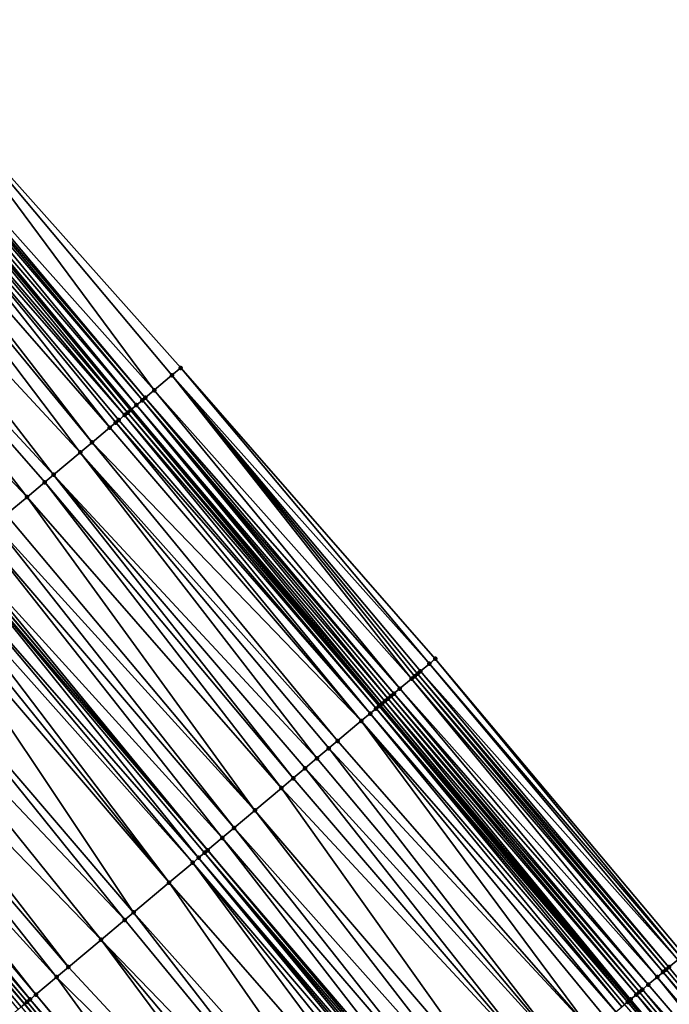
# Model space of a CAD drawing. Header units: feet. Extents: x 2004186 to 2014793, y 836912 to 864902.
# Tile 462 of 656: x 2007816 to 2007849, y 851481 to 851531. Entities that reach past the tile are written whole.
import ezdxf

# ---------------------------------------------------------------- set-up
doc = ezdxf.new("R2010")
doc.units = ezdxf.units.FT
doc.header["$LTSCALE"] = 100
doc.header["$MEASUREMENT"] = 0
for name, color, linetype, lineweight in [('EP_Travel Lane', 5, 'Continuous', 40), ('GPL_Skip Line', 2, 'Continuous', 40), ('Road Shots', 4, 'Continuous', 200), ('Road X-Section', 30, 'Continuous', 13)]:
    doc.layers.add(name, color=color, linetype=linetype, lineweight=lineweight)
doc.layers.add('I-77 SB_MM21-27-Surface-Border', color=7, linetype='Continuous')
doc.layers.add('I-77 SB_MM21-27-Surface-TIN', color=7, linetype='Continuous')

msp = doc.modelspace()

# ---------------------------------------------------------------- linework, layer by layer
at = {"layer": 'EP_Travel Lane'}
for points in [[(2007944.582377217, 851327.5398192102, 432.6646370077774), (2007931.693373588, 851342.8324716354, 432.7575893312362), (2007918.804311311, 851358.1251936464, 432.8276804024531), (2007905.915271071, 851373.4178895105, 432.9063615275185), (2007893.026182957, 851388.7106421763, 432.9663860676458), (2007880.13716598, 851404.0033104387, 433.0541352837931), (2007867.248110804, 851419.296024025, 433.1269895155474), (2007854.36051327, 851434.606246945, 433.2021703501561), (2007841.501668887, 851449.9243548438, 433.2782404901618), (2007828.642855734, 851465.2424255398, 433.3669075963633), (2007815.784082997, 851480.56044809, 433.4719377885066), (2007802.925207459, 851495.878593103, 433.5353910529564), (2007790.066345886, 851511.1967214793, 433.6044843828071), (2007777.207489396, 851526.5148438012, 433.675666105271), (2007764.348645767, 851541.832950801, 433.7520069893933), (2007751.491628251, 851557.1347434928, 433.8221837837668), (2007738.599280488, 851572.4246686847, 433.8977102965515)], [(2007975.73898233, 851327.6280326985, 432.6249434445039), (2007962.876371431, 851342.9429631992, 432.7072219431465), (2007950.01375748, 851358.2578973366, 432.7882869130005), (2007937.151135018, 851373.5728416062, 432.866027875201), (2007924.28848729, 851388.8878159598, 432.9338996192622), (2007911.425858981, 851404.2027671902, 433.009352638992), (2007898.563325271, 851419.5176057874, 433.1217602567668), (2007885.700702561, 851434.8325503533, 433.1994083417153), (2007872.840440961, 851450.1340239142, 433.2726472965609), (2007859.961248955, 851465.4350803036, 433.3395242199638), (2007847.082088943, 851480.7360986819, 433.4193577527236), (2007834.202984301, 851496.037051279, 433.5215418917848), (2007821.323880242, 851511.3380031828, 433.6239527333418), (2007808.444643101, 851526.6391131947, 433.6726214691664), (2007795.565464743, 851541.9401533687, 433.7450020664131), (2007782.686232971, 851557.2412570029, 433.7958498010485), (2007769.80045487, 851572.5534538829, 433.8815698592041)]]:
    msp.add_polyline3d(points, dxfattribs=at)
at = {"layer": 'GPL_Skip Line'}
msp.add_polyline3d([(2007966.90585172, 851320.1897797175, 432.7869067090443), (2007954.024274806, 851335.4887410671, 432.8691550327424), (2007941.142724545, 851350.7876707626, 432.9617984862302), (2007928.261137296, 851366.0866443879, 433.0400154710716), (2007915.379555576, 851381.385611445, 433.1203894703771), (2007902.497949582, 851396.6846073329, 433.1912953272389), (2007889.616391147, 851411.983546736, 433.2807508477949), (2007876.7347808, 851427.2825477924, 433.3499594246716), (2007863.858044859, 851442.5856334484, 433.4222899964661), (2007850.991867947, 851457.8975870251, 433.4969515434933), (2007838.125702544, 851473.2095269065, 433.5762656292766), (2007825.259586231, 851488.5214083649, 433.6754273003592), (2007812.393429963, 851503.8333373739, 433.7584349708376), (2007799.527177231, 851519.1453811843, 433.8024421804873), (2007786.660995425, 851534.457340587, 433.87512449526), (2007773.794784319, 851549.7693348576, 433.9359613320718), (2007760.925126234, 851565.0783076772, 434.0207287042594)], dxfattribs=at)
at = {"layer": 'I-77 SB_MM21-27-Surface-Border', "color": 3, "linetype": 'ByBlock', "lineweight": -2}
msp.add_polyline3d([(2007771.785840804, 851574.226251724, 433.721839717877), (2007784.359459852, 851558.6478275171, 433.6747839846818), (2007797.531852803, 851543.5932292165, 433.5899301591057), (2007810.551148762, 851528.4099401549, 433.5146721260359), (2007823.876611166, 851513.4840653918, 433.4091519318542), (2007837.048867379, 851498.4296298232, 433.2690395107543), (2007849.915049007, 851483.1176706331, 433.1962789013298), (2007862.781279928, 851467.8056527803, 433.1434309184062), (2007876.565888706, 851453.2661024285, 432.934903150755), (2007888.514192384, 851437.2025006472, 433.0035607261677), (2007901.701624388, 851422.1613235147, 432.8718819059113), (2007914.27722043, 851406.6047273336, 432.7900002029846), (2007926.699946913, 851390.9191701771, 432.7554523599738), (2007939.275635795, 851375.3624637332, 432.7097808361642), (2007952.004267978, 851359.9346306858, 432.6455419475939), (2007964.579924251, 851344.3779629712, 432.5871516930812), (2007977.767407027, 851329.336725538, 432.475256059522), (2007990.798725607, 851314.140096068, 432.4224696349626)], dxfattribs=at)
at = {"layer": 'I-77 SB_MM21-27-Surface-TIN', "color": 128, "linetype": 'ByBlock', "lineweight": -2}
for points in [[(2007810.551148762, 851528.4099401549, 433.5146721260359), (2007809.173389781, 851527.2515876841, 433.6466486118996), (2007822.498870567, 851512.3256910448, 433.5485608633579)], [(2007810.551148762, 851528.4099401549, 433.5146721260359), (2007823.417370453, 851513.0979332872, 433.4581090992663), (2007823.876611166, 851513.4840653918, 433.4091519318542)], [(2007810.551148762, 851528.4099401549, 433.5146721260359), (2007822.498870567, 851512.3256910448, 433.5485608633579), (2007823.417370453, 851513.0979332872, 433.4581090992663)], [(2007809.020296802, 851527.1228921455, 433.6578163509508), (2007808.867192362, 851526.9942102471, 433.6643503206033), (2007821.886525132, 851511.8108773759, 433.6039385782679)], [(2007809.173389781, 851527.2515876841, 433.6466486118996), (2007809.020296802, 851527.1228921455, 433.6578163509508), (2007822.039621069, 851511.9395693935, 433.5939668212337)], [(2007809.020296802, 851527.1228921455, 433.6578163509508), (2007821.886525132, 851511.8108773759, 433.6039385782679), (2007822.039621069, 851511.9395693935, 433.5939668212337)], [(2007809.173389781, 851527.2515876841, 433.6466486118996), (2007822.039621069, 851511.9395693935, 433.5939668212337), (2007822.498870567, 851512.3256910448, 433.5485608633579)], [(2007808.101633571, 851526.3508442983, 433.6822273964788), (2007821.120989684, 851511.1674836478, 433.6312533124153), (2007808.444643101, 851526.6391131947, 433.6726214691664)], [(2007808.560963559, 851526.7368701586, 433.669363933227), (2007808.444643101, 851526.6391131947, 433.6726214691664), (2007821.323880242, 851511.3380031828, 433.6239527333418)], [(2007821.274097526, 851511.2961614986, 433.6260943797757), (2007821.323880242, 851511.3380031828, 433.6239527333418), (2007808.444643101, 851526.6391131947, 433.6726214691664)], [(2007821.274097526, 851511.2961614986, 433.6260943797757), (2007808.444643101, 851526.6391131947, 433.6726214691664), (2007821.120989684, 851511.1674836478, 433.6312533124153)], [(2007808.867192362, 851526.9942102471, 433.6643503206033), (2007808.560963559, 851526.7368701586, 433.669363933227), (2007821.580306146, 851511.5535256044, 433.6129213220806)], [(2007808.560963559, 851526.7368701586, 433.669363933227), (2007821.323880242, 851511.3380031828, 433.6239527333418), (2007821.580306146, 851511.5535256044, 433.6129213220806)], [(2007808.867192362, 851526.9942102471, 433.6643503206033), (2007821.580306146, 851511.5535256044, 433.6129213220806), (2007821.886525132, 851511.8108773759, 433.6039385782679)], [(2007807.795398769, 851526.0935113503, 433.6848152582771), (2007807.029827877, 851525.4501598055, 433.6977990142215), (2007820.202308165, 851510.3954575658, 433.648270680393)], [(2007808.101633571, 851526.3508442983, 433.6822273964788), (2007807.795398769, 851526.0935113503, 433.6848152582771), (2007820.967876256, 851511.038812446, 433.6341534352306)], [(2007807.795398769, 851526.0935113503, 433.6848152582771), (2007820.661640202, 851510.7814809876, 433.6362353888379), (2007820.967876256, 851511.038812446, 433.6341534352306)], [(2007807.795398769, 851526.0935113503, 433.6848152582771), (2007820.508532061, 851510.6528034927, 433.6412734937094), (2007820.661640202, 851510.7814809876, 433.6362353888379)], [(2007807.795398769, 851526.0935113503, 433.6848152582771), (2007820.202308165, 851510.3954575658, 433.648270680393), (2007820.508532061, 851510.6528034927, 433.6412734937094)], [(2007808.101633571, 851526.3508442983, 433.6822273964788), (2007820.967876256, 851511.038812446, 433.6341534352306), (2007821.120989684, 851511.1674836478, 433.6312533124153)], [(2007806.570482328, 851525.0641524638, 433.7043712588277), (2007805.039324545, 851523.7774684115, 433.7238713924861), (2007818.671158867, 851509.1087634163, 433.6712017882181)], [(2007807.029827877, 851525.4501598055, 433.6977990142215), (2007806.570482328, 851525.0641524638, 433.7043712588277), (2007819.283617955, 851509.6234418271, 433.6617741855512)], [(2007806.570482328, 851525.0641524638, 433.7043712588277), (2007818.671158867, 851509.1087634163, 433.6712017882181), (2007819.283617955, 851509.6234418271, 433.6617741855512)], [(2007807.029827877, 851525.4501598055, 433.6977990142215), (2007819.283617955, 851509.6234418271, 433.6617741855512), (2007820.202308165, 851510.3954575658, 433.648270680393)], [(2007805.039324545, 851523.7774684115, 433.7238713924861), (2007803.661273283, 851522.6194637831, 433.7376781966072), (2007817.293114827, 851507.9507501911, 433.6879298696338)], [(2007805.039324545, 851523.7774684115, 433.7238713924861), (2007817.293114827, 851507.9507501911, 433.6879298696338), (2007818.671158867, 851509.1087634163, 433.6712017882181)], [(2007803.661273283, 851522.6194637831, 433.7376781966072), (2007802.130112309, 851521.3327835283, 433.7558882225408), (2007815.915065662, 851506.7927430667, 433.7025852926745)], [(2007803.661273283, 851522.6194637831, 433.7376781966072), (2007816.833762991, 851507.5647503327, 433.6919601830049), (2007817.293114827, 851507.9507501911, 433.6879298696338)], [(2007803.661273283, 851522.6194637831, 433.7376781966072), (2007815.915065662, 851506.7927430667, 433.7025852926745), (2007816.833762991, 851507.5647503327, 433.6919601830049)], [(2007802.130112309, 851521.3327835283, 433.7558882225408), (2007814.843248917, 851505.8920717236, 433.7136901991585), (2007815.915065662, 851506.7927430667, 433.7025852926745)], [(2007823.876611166, 851513.4840653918, 433.4091519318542), (2007823.417370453, 851513.0979332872, 433.4581090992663), (2007836.742700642, 851498.1722158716, 433.2991460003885)], [(2007823.876611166, 851513.4840653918, 433.4091519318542), (2007836.742700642, 851498.1722158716, 433.2991460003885), (2007837.048867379, 851498.4296298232, 433.2690395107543)], [(2007823.417370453, 851513.0979332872, 433.4581090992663), (2007822.498870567, 851512.3256910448, 433.5485608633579), (2007835.824199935, 851497.3999746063, 433.3892653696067)], [(2007823.417370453, 851513.0979332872, 433.4581090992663), (2007836.283464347, 851497.7860785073, 433.3498897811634), (2007836.742700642, 851498.1722158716, 433.2991460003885)], [(2007823.417370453, 851513.0979332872, 433.4581090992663), (2007836.130378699, 851497.6573742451, 433.3640211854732), (2007836.283464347, 851497.7860785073, 433.3498897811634)], [(2007823.417370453, 851513.0979332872, 433.4581090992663), (2007835.977285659, 851497.5286787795, 433.375164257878), (2007836.130378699, 851497.6573742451, 433.3640211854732)], [(2007823.417370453, 851513.0979332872, 433.4581090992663), (2007835.824199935, 851497.3999746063, 433.3892653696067), (2007835.977285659, 851497.5286787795, 433.375164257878)], [(2007822.498870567, 851512.3256910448, 433.5485608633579), (2007822.039621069, 851511.9395693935, 433.5939668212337), (2007835.211903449, 851496.8851026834, 433.4644328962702)], [(2007822.498870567, 851512.3256910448, 433.5485608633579), (2007835.211903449, 851496.8851026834, 433.4644328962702), (2007835.824199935, 851497.3999746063, 433.3892653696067)], [(2007821.886525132, 851511.8108773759, 433.6039385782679), (2007821.580306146, 851511.5535256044, 433.6129213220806), (2007834.599532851, 851496.3703189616, 433.5096366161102)], [(2007822.039621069, 851511.9395693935, 433.5939668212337), (2007821.886525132, 851511.8108773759, 433.6039385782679), (2007834.905741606, 851496.6276829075, 433.4965180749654)], [(2007821.886525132, 851511.8108773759, 433.6039385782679), (2007834.752645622, 851496.4989909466, 433.506470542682), (2007834.905741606, 851496.6276829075, 433.4965180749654)], [(2007821.886525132, 851511.8108773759, 433.6039385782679), (2007834.599532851, 851496.3703189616, 433.5096366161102), (2007834.752645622, 851496.4989909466, 433.506470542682)], [(2007822.039621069, 851511.9395693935, 433.5939668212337), (2007834.905741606, 851496.6276829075, 433.4965180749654), (2007835.211903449, 851496.8851026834, 433.4644328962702)], [(2007821.274097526, 851511.2961614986, 433.6260943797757), (2007821.120989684, 851511.1674836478, 433.6312533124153), (2007834.140214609, 851495.9842791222, 433.5272490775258)], [(2007821.274097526, 851511.2961614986, 433.6260943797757), (2007834.140214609, 851495.9842791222, 433.5272490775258), (2007821.323880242, 851511.3380031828, 433.6239527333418)], [(2007821.580306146, 851511.5535256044, 433.6129213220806), (2007821.323880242, 851511.3380031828, 433.6239527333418), (2007834.293300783, 851496.1129827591, 433.5133300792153)], [(2007834.140214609, 851495.9842791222, 433.5272490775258), (2007834.202984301, 851496.037051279, 433.5215418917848), (2007821.323880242, 851511.3380031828, 433.6239527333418)], [(2007834.293300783, 851496.1129827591, 433.5133300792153), (2007821.323880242, 851511.3380031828, 433.6239527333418), (2007834.202984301, 851496.037051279, 433.5215418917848)], [(2007821.580306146, 851511.5535256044, 433.6129213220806), (2007834.446406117, 851496.2416635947, 433.5071571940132), (2007834.599532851, 851496.3703189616, 433.5096366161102)], [(2007821.580306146, 851511.5535256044, 433.6129213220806), (2007834.293300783, 851496.1129827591, 433.5133300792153), (2007834.446406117, 851496.2416635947, 433.5071571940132)], [(2007820.661640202, 851510.7814809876, 433.6362353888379), (2007820.508532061, 851510.6528034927, 433.6412734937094), (2007833.68088462, 851495.5982532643, 433.5401117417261)], [(2007820.967876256, 851511.038812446, 433.6341534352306), (2007820.661640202, 851510.7814809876, 433.6362353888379), (2007833.68088462, 851495.5982532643, 433.5401117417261)], [(2007821.120989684, 851511.1674836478, 433.6312533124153), (2007820.967876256, 851511.038812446, 433.6341534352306), (2007833.987111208, 851495.8555959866, 433.5342032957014)], [(2007820.967876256, 851511.038812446, 433.6341534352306), (2007833.68088462, 851495.5982532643, 433.5401117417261), (2007833.987111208, 851495.8555959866, 433.5342032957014)], [(2007821.120989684, 851511.1674836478, 433.6312533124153), (2007833.987111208, 851495.8555959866, 433.5342032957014), (2007834.140214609, 851495.9842791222, 433.5272490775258)], [(2007820.202308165, 851510.3954575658, 433.648270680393), (2007819.283617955, 851509.6234418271, 433.6617741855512), (2007833.221541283, 851495.2122432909, 433.5475780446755)], [(2007820.508532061, 851510.6528034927, 433.6412734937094), (2007820.202308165, 851510.3954575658, 433.648270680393), (2007833.221541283, 851495.2122432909, 433.5475780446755)], [(2007820.508532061, 851510.6528034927, 433.6412734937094), (2007833.221541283, 851495.2122432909, 433.5475780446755), (2007833.68088462, 851495.5982532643, 433.5401117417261)], [(2007819.283617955, 851509.6234418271, 433.6617741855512), (2007818.671158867, 851509.1087634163, 433.6712017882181), (2007831.996642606, 851494.1828632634, 433.5743161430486)], [(2007819.283617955, 851509.6234418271, 433.6617741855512), (2007831.996642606, 851494.1828632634, 433.5743161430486), (2007833.221541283, 851495.2122432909, 433.5475780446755)], [(2007818.671158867, 851509.1087634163, 433.6712017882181), (2007817.293114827, 851507.9507501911, 433.6879298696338), (2007830.924835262, 851493.2821807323, 433.589221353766)], [(2007818.671158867, 851509.1087634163, 433.6712017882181), (2007831.537294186, 851493.7968593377, 433.5797279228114), (2007831.996642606, 851494.1828632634, 433.5743161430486)], [(2007818.671158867, 851509.1087634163, 433.6712017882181), (2007830.924835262, 851493.2821807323, 433.589221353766), (2007831.537294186, 851493.7968593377, 433.5797279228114)], [(2007817.293114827, 851507.9507501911, 433.6879298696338), (2007816.833762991, 851507.5647503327, 433.6919601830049), (2007829.699895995, 851492.2528490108, 433.5995488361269)], [(2007817.293114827, 851507.9507501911, 433.6879298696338), (2007830.312368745, 851492.7675111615, 433.5956454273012), (2007830.924835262, 851493.2821807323, 433.589221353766)], [(2007817.293114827, 851507.9507501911, 433.6879298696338), (2007829.699895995, 851492.2528490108, 433.5995488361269), (2007830.312368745, 851492.7675111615, 433.5956454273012)], [(2007816.833762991, 851507.5647503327, 433.6919601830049), (2007815.915065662, 851506.7927430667, 433.7025852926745), (2007829.087430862, 851491.7381777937, 433.6065322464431)], [(2007816.833762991, 851507.5647503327, 433.6919601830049), (2007829.087430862, 851491.7381777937, 433.6065322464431), (2007829.699895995, 851492.2528490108, 433.5995488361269)], [(2007815.915065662, 851506.7927430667, 433.7025852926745), (2007814.843248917, 851505.8920717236, 433.7136901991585), (2007827.70938167, 851490.580170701, 433.6211762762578)], [(2007815.915065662, 851506.7927430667, 433.7025852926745), (2007827.70938167, 851490.580170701, 433.6211762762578), (2007829.087430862, 851491.7381777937, 433.6065322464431)], [(2007814.843248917, 851505.8920717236, 433.7136901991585), (2007814.230790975, 851505.3773919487, 433.7235812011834), (2007827.70938167, 851490.580170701, 433.6211762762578)], [(2007814.230790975, 851505.3773919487, 433.7235812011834), (2007813.618338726, 851504.8627053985, 433.7357739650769), (2007826.637590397, 851489.6794690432, 433.6425791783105)], [(2007814.230790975, 851505.3773919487, 433.7235812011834), (2007826.637590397, 851489.6794690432, 433.6425791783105), (2007827.70938167, 851490.580170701, 433.6211762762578)], [(2007813.618338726, 851504.8627053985, 433.7357739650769), (2007812.546548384, 851503.9620026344, 433.7575532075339), (2007826.025150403, 851489.1647679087, 433.6597261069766)], [(2007813.618338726, 851504.8627053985, 433.7357739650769), (2007826.025150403, 851489.1647679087, 433.6597261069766), (2007826.637590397, 851489.6794690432, 433.6425791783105)], [(2007812.240311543, 851503.7046721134, 433.7593167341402), (2007811.627822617, 851503.1900292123, 433.7566809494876), (2007824.80022848, 851488.1354155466, 433.6770656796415)], [(2007812.240311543, 851503.7046721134, 433.7593167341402), (2007825.259586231, 851488.5214083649, 433.6754273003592), (2007812.393429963, 851503.8333373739, 433.7584349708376)], [(2007812.240311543, 851503.7046721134, 433.7593167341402), (2007825.106465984, 851488.3927452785, 433.6755703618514), (2007825.259586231, 851488.5214083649, 433.6754273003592)], [(2007812.240311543, 851503.7046721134, 433.7593167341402), (2007824.80022848, 851488.1354155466, 433.6770656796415), (2007825.106465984, 851488.3927452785, 433.6755703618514)], [(2007812.546548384, 851503.9620026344, 433.7575532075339), (2007812.393429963, 851503.8333373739, 433.7584349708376), (2007825.259586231, 851488.5214083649, 433.6754273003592)], [(2007812.546548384, 851503.9620026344, 433.7575532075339), (2007825.259586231, 851488.5214083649, 433.6754273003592), (2007826.025150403, 851489.1647679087, 433.6597261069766)], [(2007811.627822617, 851503.1900292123, 433.7566809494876), (2007811.168432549, 851502.804074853, 433.7452541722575), (2007824.493984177, 851487.8780939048, 433.6758125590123)], [(2007811.627822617, 851503.1900292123, 433.7566809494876), (2007824.493984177, 851487.8780939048, 433.6758125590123), (2007824.80022848, 851488.1354155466, 433.6770656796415)], [(2007811.168432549, 851502.804074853, 433.7452541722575), (2007810.70903168, 851502.4181333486, 433.7294603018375), (2007823.268942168, 851486.8488844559, 433.6446014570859)], [(2007811.168432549, 851502.804074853, 433.7452541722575), (2007823.268942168, 851486.8488844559, 433.6446014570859), (2007824.493984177, 851487.8780939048, 433.6758125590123)], [(2007810.70903168, 851502.4181333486, 433.7294603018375), (2007810.249638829, 851502.0321823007, 433.7169085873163), (2007823.268942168, 851486.8488844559, 433.6446014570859)], [(2007810.249638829, 851502.0321823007, 433.7169085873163), (2007808.412086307, 851500.4883556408, 433.6743347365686), (2007821.431387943, 851485.3050598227, 433.6013380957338)], [(2007810.249638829, 851502.0321823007, 433.7169085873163), (2007821.431387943, 851485.3050598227, 433.6013380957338), (2007823.268942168, 851486.8488844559, 433.6446014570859)], [(2007808.412086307, 851500.4883556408, 433.6743347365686), (2007807.187045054, 851499.4591452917, 433.6434299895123), (2007820.972005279, 851484.919096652, 433.5929045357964)], [(2007808.412086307, 851500.4883556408, 433.6743347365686), (2007820.972005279, 851484.919096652, 433.5929045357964), (2007821.431387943, 851485.3050598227, 433.6013380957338)], [(2007807.187045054, 851499.4591452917, 433.6434299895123), (2007805.808877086, 851498.3012795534, 433.6100534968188), (2007819.746972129, 851483.8898766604, 433.565274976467)], [(2007807.187045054, 851499.4591452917, 433.6434299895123), (2007819.746972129, 851483.8898766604, 433.565274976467), (2007820.972005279, 851484.919096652, 433.5929045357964)], [(2007805.808877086, 851498.3012795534, 433.6100534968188), (2007805.043237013, 851497.6580103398, 433.5950679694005), (2007818.062559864, 851482.4746892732, 433.5306471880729)], [(2007805.808877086, 851498.3012795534, 433.6100534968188), (2007818.062559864, 851482.4746892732, 433.5306471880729), (2007819.746972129, 851483.8898766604, 433.565274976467)], [(2007836.742700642, 851498.1722158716, 433.2991460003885), (2007836.283464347, 851497.7860785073, 433.3498897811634), (2007849.608890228, 851482.8602472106, 433.2296031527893)], [(2007837.048867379, 851498.4296298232, 433.2690395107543), (2007836.742700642, 851498.1722158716, 433.2991460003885), (2007849.761973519, 851482.988954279, 433.2145182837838)], [(2007836.742700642, 851498.1722158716, 433.2991460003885), (2007849.608890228, 851482.8602472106, 433.2296031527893), (2007849.761973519, 851482.988954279, 433.2145182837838)], [(2007837.048867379, 851498.4296298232, 433.2690395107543), (2007849.761973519, 851482.988954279, 433.2145182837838), (2007849.915049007, 851483.1176706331, 433.1962789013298)], [(2007805.043237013, 851497.6580103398, 433.5950679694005), (2007803.971342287, 851496.7574318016, 433.574645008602), (2007817.450052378, 851481.9600684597, 433.5205072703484)], [(2007805.043237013, 851497.6580103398, 433.5950679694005), (2007817.450052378, 851481.9600684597, 433.5205072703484), (2007818.062559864, 851482.4746892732, 433.5306471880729)], [(2007835.977285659, 851497.5286787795, 433.375164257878), (2007835.824199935, 851497.3999746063, 433.3892653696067), (2007848.843448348, 851482.2167421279, 433.2947473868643)], [(2007836.130378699, 851497.6573742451, 433.3640211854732), (2007835.977285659, 851497.5286787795, 433.375164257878), (2007848.996562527, 851482.345412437, 433.2921505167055)], [(2007835.977285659, 851497.5286787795, 433.375164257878), (2007848.843448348, 851482.2167421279, 433.2947473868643), (2007848.996562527, 851482.345412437, 433.2921505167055)], [(2007836.283464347, 851497.7860785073, 433.3498897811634), (2007836.130378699, 851497.6573742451, 433.3640211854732), (2007849.149648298, 851482.4741165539, 433.2780684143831)], [(2007836.130378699, 851497.6573742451, 433.3640211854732), (2007848.996562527, 851482.345412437, 433.2921505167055), (2007849.149648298, 851482.4741165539, 433.2780684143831)], [(2007836.283464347, 851497.7860785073, 433.3498897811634), (2007849.149648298, 851482.4741165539, 433.2780684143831), (2007849.608890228, 851482.8602472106, 433.2296031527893)], [(2007835.824199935, 851497.3999746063, 433.3892653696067), (2007835.211903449, 851496.8851026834, 433.4644328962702), (2007848.53728281, 851481.9593267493, 433.3253389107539)], [(2007835.824199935, 851497.3999746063, 433.3892653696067), (2007848.53728281, 851481.9593267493, 433.3253389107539), (2007848.843448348, 851482.2167421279, 433.2947473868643)], [(2007803.971342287, 851496.7574318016, 433.574645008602), (2007803.51194799, 851496.3714824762, 433.5615081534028), (2007816.378158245, 851481.0594892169, 433.5003231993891)], [(2007803.971342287, 851496.7574318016, 433.574645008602), (2007816.378158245, 851481.0594892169, 433.5003231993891), (2007817.450052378, 851481.9600684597, 433.5205072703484)], [(2007834.752645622, 851496.4989909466, 433.506470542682), (2007834.599532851, 851496.3703189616, 433.5096366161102), (2007847.618791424, 851481.1870743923, 433.4192267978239)], [(2007834.905741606, 851496.6276829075, 433.4965180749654), (2007834.752645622, 851496.4989909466, 433.506470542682), (2007847.7718895, 851481.3157638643, 433.4101198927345)], [(2007834.752645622, 851496.4989909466, 433.506470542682), (2007847.618791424, 851481.1870743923, 433.4192267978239), (2007847.7718895, 851481.3157638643, 433.4101198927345)], [(2007835.211903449, 851496.8851026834, 433.4644328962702), (2007834.905741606, 851496.6276829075, 433.4965180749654), (2007848.078037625, 851481.5731999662, 433.3724882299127)], [(2007834.905741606, 851496.6276829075, 433.4965180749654), (2007847.7718895, 851481.3157638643, 433.4101198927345), (2007848.078037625, 851481.5731999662, 433.3724882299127)], [(2007835.211903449, 851496.8851026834, 433.4644328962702), (2007848.078037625, 851481.5731999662, 433.3724882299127), (2007848.53728281, 851481.9593267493, 433.3253389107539)], [(2007803.052534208, 851495.9855563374, 433.5404942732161), (2007802.925207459, 851495.878593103, 433.5353910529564), (2007815.918760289, 851480.6735442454, 433.4857069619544)], [(2007803.51194799, 851496.3714824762, 433.5615081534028), (2007803.052534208, 851495.9855563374, 433.5404942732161), (2007816.071901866, 851480.8021819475, 433.4941874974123)], [(2007803.052534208, 851495.9855563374, 433.5404942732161), (2007815.918760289, 851480.6735442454, 433.4857069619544), (2007816.071901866, 851480.8021819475, 433.4941874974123)], [(2007803.51194799, 851496.3714824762, 433.5615081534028), (2007816.071901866, 851480.8021819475, 433.4941874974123), (2007816.378158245, 851481.0594892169, 433.5003231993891)], [(2007834.140214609, 851495.9842791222, 433.5272490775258), (2007833.987111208, 851495.8555959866, 433.5342032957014), (2007847.006318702, 851480.6724122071, 433.4231422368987)], [(2007834.140214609, 851495.9842791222, 433.5272490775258), (2007847.006318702, 851480.6724122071, 433.4231422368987), (2007834.202984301, 851496.037051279, 433.5215418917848)], [(2007834.293300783, 851496.1129827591, 433.5133300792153), (2007834.202984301, 851496.037051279, 433.5215418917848), (2007847.082088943, 851480.7360986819, 433.4193577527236)], [(2007847.006318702, 851480.6724122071, 433.4231422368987), (2007847.082088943, 851480.7360986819, 433.4193577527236), (2007834.202984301, 851496.037051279, 433.5215418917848)], [(2007834.446406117, 851496.2416635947, 433.5071571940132), (2007834.293300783, 851496.1129827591, 433.5133300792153), (2007847.159420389, 851480.8010973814, 433.4154952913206)], [(2007834.293300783, 851496.1129827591, 433.5133300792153), (2007847.082088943, 851480.7360986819, 433.4193577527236), (2007847.159420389, 851480.8010973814, 433.4154952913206)], [(2007834.599532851, 851496.3703189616, 433.5096366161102), (2007834.446406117, 851496.2416635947, 433.5071571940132), (2007847.465677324, 851481.0584039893, 433.4218555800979)], [(2007834.446406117, 851496.2416635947, 433.5071571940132), (2007847.159420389, 851480.8010973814, 433.4154952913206), (2007847.465677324, 851481.0584039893, 433.4218555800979)], [(2007834.599532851, 851496.3703189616, 433.5096366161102), (2007847.465677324, 851481.0584039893, 433.4218555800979), (2007847.618791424, 851481.1870743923, 433.4192267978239)], [(2007802.746262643, 851495.7282671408, 433.528218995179), (2007815.784082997, 851480.56044809, 433.4719377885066), (2007802.925207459, 851495.878593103, 433.5353910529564)], [(2007802.746262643, 851495.7282671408, 433.528218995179), (2007815.612441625, 851480.4163111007, 433.4543894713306), (2007815.784082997, 851480.56044809, 433.4719377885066)], [(2007802.746262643, 851495.7282671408, 433.528218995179), (2007815.45931096, 851480.2876604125, 433.4503206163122), (2007815.612441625, 851480.4163111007, 433.4543894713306)], [(2007815.918760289, 851480.6735442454, 433.4857069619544), (2007802.925207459, 851495.878593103, 433.5353910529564), (2007815.784082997, 851480.56044809, 433.4719377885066)], [(2007833.68088462, 851495.5982532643, 433.5401117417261), (2007833.221541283, 851495.2122432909, 433.5475780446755), (2007846.393886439, 851480.1577018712, 433.443415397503)], [(2007833.987111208, 851495.8555959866, 433.5342032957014), (2007833.68088462, 851495.5982532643, 433.5401117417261), (2007846.700118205, 851480.4150384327, 433.4395998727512)], [(2007833.68088462, 851495.5982532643, 433.5401117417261), (2007846.393886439, 851480.1577018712, 433.443415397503), (2007846.700118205, 851480.4150384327, 433.4395998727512)], [(2007833.987111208, 851495.8555959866, 433.5342032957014), (2007846.853227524, 851480.5437145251, 433.4350382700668), (2007847.006318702, 851480.6724122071, 433.4231422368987)], [(2007833.987111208, 851495.8555959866, 433.5342032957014), (2007846.700118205, 851480.4150384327, 433.4395998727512), (2007846.853227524, 851480.5437145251, 433.4350382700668)], [(2007833.221541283, 851495.2122432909, 433.5475780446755), (2007831.996642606, 851494.1828632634, 433.5743161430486), (2007845.168988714, 851479.1283207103, 433.4705392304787)], [(2007833.221541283, 851495.2122432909, 433.5475780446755), (2007845.93455506, 851479.7716776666, 433.4557166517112), (2007846.393886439, 851480.1577018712, 433.443415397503)], [(2007833.221541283, 851495.2122432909, 433.5475780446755), (2007845.168988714, 851479.1283207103, 433.4705392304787), (2007845.93455506, 851479.7716776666, 433.4557166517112)], [(2007831.996642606, 851494.1828632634, 433.5743161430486), (2007831.537294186, 851493.7968593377, 433.5797279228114), (2007845.168988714, 851479.1283207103, 433.4705392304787)], [(2007831.537294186, 851493.7968593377, 433.5797279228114), (2007830.924835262, 851493.2821807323, 433.589221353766), (2007843.790953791, 851477.9702966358, 433.4909529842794)], [(2007831.537294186, 851493.7968593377, 433.5797279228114), (2007843.790953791, 851477.9702966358, 433.4909529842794), (2007845.168988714, 851479.1283207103, 433.4705392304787)], [(2007830.924835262, 851493.2821807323, 433.589221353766), (2007830.312368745, 851492.7675111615, 433.5956454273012), (2007843.790953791, 851477.9702966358, 433.4909529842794)], [(2007830.312368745, 851492.7675111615, 433.5956454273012), (2007829.699895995, 851492.2528490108, 433.5995488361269), (2007842.719142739, 851477.0696185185, 433.504359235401)], [(2007830.312368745, 851492.7675111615, 433.5956454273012), (2007842.719142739, 851477.0696185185, 433.504359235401), (2007843.790953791, 851477.9702966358, 433.4909529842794)], [(2007829.699895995, 851492.2528490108, 433.5995488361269), (2007829.087430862, 851491.7381777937, 433.6065322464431), (2007842.719142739, 851477.0696185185, 433.504359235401)], [(2007829.087430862, 851491.7381777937, 433.6065322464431), (2007827.70938167, 851490.580170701, 433.6211762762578), (2007840.728626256, 851475.3969427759, 433.5251154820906)], [(2007829.087430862, 851491.7381777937, 433.6065322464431), (2007840.728626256, 851475.3969427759, 433.5251154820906), (2007842.719142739, 851477.0696185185, 433.504359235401)], [(2007827.70938167, 851490.580170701, 433.6211762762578), (2007826.637590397, 851489.6794690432, 433.6425791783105), (2007839.963057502, 851474.7535886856, 433.538964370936)], [(2007827.70938167, 851490.580170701, 433.6211762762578), (2007839.963057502, 851474.7535886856, 433.538964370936), (2007840.728626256, 851475.3969427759, 433.5251154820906)], [(2007826.637590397, 851489.6794690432, 433.6425791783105), (2007826.025150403, 851489.1647679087, 433.6597261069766), (2007839.044387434, 851473.981548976, 433.560611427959)], [(2007826.637590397, 851489.6794690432, 433.6425791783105), (2007839.044387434, 851473.981548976, 433.560611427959), (2007839.963057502, 851474.7535886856, 433.538964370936)], [(2007826.025150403, 851489.1647679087, 433.6597261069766), (2007825.259586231, 851488.5214083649, 433.6754273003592), (2007838.278820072, 851473.338193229, 433.5750230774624)], [(2007826.025150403, 851489.1647679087, 433.6597261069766), (2007838.278820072, 851473.338193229, 433.5750230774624), (2007839.044387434, 851473.981548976, 433.560611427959)], [(2007825.106465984, 851488.3927452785, 433.6755703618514), (2007824.80022848, 851488.1354155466, 433.6770656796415), (2007837.81945355, 851472.9522108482, 433.5731158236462)], [(2007825.106465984, 851488.3927452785, 433.6755703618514), (2007838.125702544, 851473.2095269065, 433.5762656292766), (2007825.259586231, 851488.5214083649, 433.6754273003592)], [(2007825.106465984, 851488.3927452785, 433.6755703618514), (2007837.972585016, 851473.0808605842, 433.5775081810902), (2007838.125702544, 851473.2095269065, 433.5762656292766)], [(2007825.106465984, 851488.3927452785, 433.6755703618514), (2007837.81945355, 851472.9522108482, 433.5731158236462), (2007837.972585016, 851473.0808605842, 433.5775081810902)], [(2007838.278820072, 851473.338193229, 433.5750230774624), (2007825.259586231, 851488.5214083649, 433.6754273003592), (2007838.125702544, 851473.2095269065, 433.5762656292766)], [(2007824.493984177, 851487.8780939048, 433.6758125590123), (2007823.268942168, 851486.8488844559, 433.6446014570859), (2007836.441332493, 851471.7942892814, 433.5587055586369)], [(2007824.80022848, 851488.1354155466, 433.6770656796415), (2007824.493984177, 851487.8780939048, 433.6758125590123), (2007837.513226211, 851472.6948690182, 433.5787212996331)], [(2007824.493984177, 851487.8780939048, 433.6758125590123), (2007837.053850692, 851472.308897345, 433.5731764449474), (2007837.513226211, 851472.6948690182, 433.5787212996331)], [(2007824.493984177, 851487.8780939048, 433.6758125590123), (2007836.441332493, 851471.7942892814, 433.5587055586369), (2007837.053850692, 851472.308897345, 433.5731764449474)], [(2007824.80022848, 851488.1354155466, 433.6770656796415), (2007837.666345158, 851472.8235336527, 433.5780521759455), (2007837.81945355, 851472.9522108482, 433.5731158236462)], [(2007824.80022848, 851488.1354155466, 433.6770656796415), (2007837.513226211, 851472.6948690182, 433.5787212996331), (2007837.666345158, 851472.8235336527, 433.5780521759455)], [(2007823.268942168, 851486.8488844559, 433.6446014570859), (2007821.431387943, 851485.3050598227, 433.6013380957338), (2007834.756903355, 851470.3791219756, 433.5172564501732)], [(2007823.268942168, 851486.8488844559, 433.6446014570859), (2007834.756903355, 851470.3791219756, 433.5172564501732), (2007836.441332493, 851471.7942892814, 433.5587055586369)], [(2007821.431387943, 851485.3050598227, 433.6013380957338), (2007820.972005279, 851484.919096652, 433.5929045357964), (2007833.685002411, 851469.4785508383, 433.4943192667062)], [(2007821.431387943, 851485.3050598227, 433.6013380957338), (2007833.685002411, 851469.4785508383, 433.4943192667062), (2007834.756903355, 851470.3791219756, 433.5172564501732)], [(2007820.972005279, 851484.919096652, 433.5929045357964), (2007819.746972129, 851483.8898766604, 433.565274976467), (2007833.685002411, 851469.4785508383, 433.4943192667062)], [(2007819.746972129, 851483.8898766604, 433.565274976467), (2007818.062559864, 851482.4746892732, 433.5306471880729), (2007831.694316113, 851467.8060771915, 433.4464192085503)], [(2007819.746972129, 851483.8898766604, 433.565274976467), (2007832.6130896, 851468.5779938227, 433.4665846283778), (2007833.685002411, 851469.4785508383, 433.4943192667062)], [(2007819.746972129, 851483.8898766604, 433.565274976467), (2007831.694316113, 851467.8060771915, 433.4464192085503), (2007832.6130896, 851468.5779938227, 433.4665846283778)], [(2007849.608890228, 851482.8602472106, 433.2296031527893), (2007849.149648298, 851482.4741165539, 433.2780684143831), (2007861.862782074, 851467.0334081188, 433.2347062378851)], [(2007818.062559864, 851482.4746892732, 433.5306471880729), (2007817.450052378, 851481.9600684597, 433.5205072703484), (2007831.694316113, 851467.8060771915, 433.4464192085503)], [(2007848.996562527, 851482.345412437, 433.2921505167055), (2007848.843448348, 851482.2167421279, 433.2947473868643), (2007861.862782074, 851467.0334081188, 433.2347062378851)], [(2007849.149648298, 851482.4741165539, 433.2780684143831), (2007848.996562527, 851482.345412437, 433.2921505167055), (2007861.862782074, 851467.0334081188, 433.2347062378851)], [(2007817.450052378, 851481.9600684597, 433.5205072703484), (2007816.378158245, 851481.0594892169, 433.5003231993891), (2007829.244273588, 851465.7476089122, 433.4007741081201)], [(2007817.450052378, 851481.9600684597, 433.5205072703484), (2007829.244273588, 851465.7476089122, 433.4007741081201), (2007831.694316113, 851467.8060771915, 433.4464192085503)], [(2007848.53728281, 851481.9593267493, 433.3253389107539), (2007848.078037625, 851481.5731999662, 433.3724882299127), (2007861.097323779, 851466.3899225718, 433.2932152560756)], [(2007848.843448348, 851482.2167421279, 433.2947473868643), (2007848.53728281, 851481.9593267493, 433.3253389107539), (2007861.556574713, 851466.7760425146, 433.2483888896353)], [(2007848.53728281, 851481.9593267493, 433.3253389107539), (2007861.097323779, 851466.3899225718, 433.2932152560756), (2007861.556574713, 851466.7760425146, 433.2483888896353)], [(2007848.843448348, 851482.2167421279, 433.2947473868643), (2007861.709686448, 851466.9047157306, 433.2448041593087), (2007861.862782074, 851467.0334081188, 433.2347062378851)], [(2007848.843448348, 851482.2167421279, 433.2947473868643), (2007861.556574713, 851466.7760425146, 433.2483888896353), (2007861.709686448, 851466.9047157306, 433.2448041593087)], [(2007847.7718895, 851481.3157638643, 433.4101198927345), (2007847.618791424, 851481.1870743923, 433.4192267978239), (2007860.484972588, 851465.8751157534, 433.3462669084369)], [(2007848.078037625, 851481.5731999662, 433.3724882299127), (2007847.7718895, 851481.3157638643, 433.4101198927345), (2007861.097323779, 851466.3899225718, 433.2932152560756)], [(2007847.7718895, 851481.3157638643, 433.4101198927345), (2007860.484972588, 851465.8751157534, 433.3462669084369), (2007861.097323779, 851466.3899225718, 433.2932152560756)], [(2007816.071901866, 851480.8021819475, 433.4941874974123), (2007815.918760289, 851480.6735442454, 433.4857069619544), (2007828.784871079, 851465.3616693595, 433.3843172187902)], [(2007816.378158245, 851481.0594892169, 433.5003231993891), (2007816.071901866, 851480.8021819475, 433.4941874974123), (2007829.09113845, 851465.6189635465, 433.3948972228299)], [(2007816.071901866, 851480.8021819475, 433.4941874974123), (2007828.938013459, 851465.4903061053, 433.3931224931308), (2007829.09113845, 851465.6189635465, 433.3948972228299)], [(2007816.071901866, 851480.8021819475, 433.4941874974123), (2007828.784871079, 851465.3616693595, 433.3843172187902), (2007828.938013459, 851465.4903061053, 433.3931224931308)], [(2007816.378158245, 851481.0594892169, 433.5003231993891), (2007829.09113845, 851465.6189635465, 433.3948972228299), (2007829.244273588, 851465.7476089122, 433.4007741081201)], [(2007847.006318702, 851480.6724122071, 433.4231422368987), (2007859.872479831, 851465.3604774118, 433.342083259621), (2007847.082088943, 851480.7360986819, 433.4193577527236)], [(2007847.159420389, 851480.8010973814, 433.4154952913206), (2007847.082088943, 851480.7360986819, 433.4193577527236), (2007859.961248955, 851465.4350803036, 433.3395242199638)], [(2007859.872479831, 851465.3604774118, 433.342083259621), (2007859.961248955, 851465.4350803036, 433.3395242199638), (2007847.082088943, 851480.7360986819, 433.4193577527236)], [(2007847.465677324, 851481.0584039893, 433.4218555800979), (2007847.159420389, 851480.8010973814, 433.4154952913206), (2007860.025589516, 851465.4891530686, 433.3376694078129)], [(2007847.159420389, 851480.8010973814, 433.4154952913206), (2007859.961248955, 851465.4350803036, 433.3395242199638), (2007860.025589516, 851465.4891530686, 433.3376694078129)], [(2007847.618791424, 851481.1870743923, 433.4192267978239), (2007847.465677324, 851481.0584039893, 433.4218555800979), (2007860.484972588, 851465.8751157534, 433.3462669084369)], [(2007847.465677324, 851481.0584039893, 433.4218555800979), (2007860.331854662, 851465.7464499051, 433.3473486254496), (2007860.484972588, 851465.8751157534, 433.3462669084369)], [(2007847.465677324, 851481.0584039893, 433.4218555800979), (2007860.025589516, 851465.4891530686, 433.3376694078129), (2007860.331854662, 851465.7464499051, 433.3473486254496)], [(2007815.612441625, 851480.4163111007, 433.4543894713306), (2007828.47853699, 851465.1044545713, 433.346763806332), (2007815.784082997, 851480.56044809, 433.4719377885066)], [(2007815.918760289, 851480.6735442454, 433.4857069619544), (2007815.784082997, 851480.56044809, 433.4719377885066), (2007828.642855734, 851465.2424255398, 433.3669075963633)], [(2007828.47853699, 851465.1044545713, 433.346763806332), (2007828.642855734, 851465.2424255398, 433.3669075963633), (2007815.784082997, 851480.56044809, 433.4719377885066)], [(2007815.918760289, 851480.6735442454, 433.4857069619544), (2007828.642855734, 851465.2424255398, 433.3669075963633), (2007828.784871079, 851465.3616693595, 433.3843172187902)], [(2007847.006318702, 851480.6724122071, 433.4231422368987), (2007846.853227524, 851480.5437145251, 433.4350382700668), (2007859.872479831, 851465.3604774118, 433.342083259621)]]:
    msp.add_3dface(points, dxfattribs=at)
at = {"layer": 'Road Shots', "lineweight": 100}
for p in [(2007823.876611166, 851513.4840653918, 433.4091519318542), (2007823.417370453, 851513.0979332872, 433.4581090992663), (2007822.498870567, 851512.3256910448, 433.5485608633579), (2007821.886525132, 851511.8108773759, 433.6039385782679), (2007822.039621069, 851511.9395693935, 433.5939668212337), (2007821.274097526, 851511.2961614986, 433.6260943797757), (2007821.580306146, 851511.5535256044, 433.6129213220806), (2007820.661640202, 851510.7814809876, 433.6362353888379), (2007820.967876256, 851511.038812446, 433.6341534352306), (2007821.120989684, 851511.1674836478, 433.6312533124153), (2007820.202308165, 851510.3954575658, 433.648270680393), (2007820.508532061, 851510.6528034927, 433.6412734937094), (2007819.283617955, 851509.6234418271, 433.6617741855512), (2007818.671158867, 851509.1087634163, 433.6712017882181), (2007817.293114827, 851507.9507501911, 433.6879298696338), (2007816.833762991, 851507.5647503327, 433.6919601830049), (2007815.915065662, 851506.7927430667, 433.7025852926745), (2007836.742700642, 851498.1722158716, 433.2991460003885), (2007837.048867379, 851498.4296298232, 433.2690395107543), (2007835.977285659, 851497.5286787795, 433.375164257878), (2007836.130378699, 851497.6573742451, 433.3640211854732), (2007836.283464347, 851497.7860785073, 433.3498897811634), (2007835.824199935, 851497.3999746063, 433.3892653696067), (2007834.752645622, 851496.4989909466, 433.506470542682), (2007834.905741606, 851496.6276829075, 433.4965180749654), (2007835.211903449, 851496.8851026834, 433.4644328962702), (2007834.140214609, 851495.9842791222, 433.5272490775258), (2007834.293300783, 851496.1129827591, 433.5133300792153), (2007834.446406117, 851496.2416635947, 433.5071571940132), (2007834.599532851, 851496.3703189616, 433.5096366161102), (2007833.68088462, 851495.5982532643, 433.5401117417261), (2007833.987111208, 851495.8555959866, 433.5342032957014), (2007833.221541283, 851495.2122432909, 433.5475780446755), (2007831.996642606, 851494.1828632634, 433.5743161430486), (2007831.537294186, 851493.7968593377, 433.5797279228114), (2007830.924835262, 851493.2821807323, 433.589221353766), (2007830.312368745, 851492.7675111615, 433.5956454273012), (2007829.699895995, 851492.2528490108, 433.5995488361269), (2007829.087430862, 851491.7381777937, 433.6065322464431), (2007827.70938167, 851490.580170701, 433.6211762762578), (2007826.637590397, 851489.6794690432, 433.6425791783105), (2007826.025150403, 851489.1647679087, 433.6597261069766), (2007825.106465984, 851488.3927452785, 433.6755703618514), (2007825.259586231, 851488.5214083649, 433.6754273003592), (2007824.493984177, 851487.8780939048, 433.6758125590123), (2007824.80022848, 851488.1354155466, 433.6770656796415), (2007823.268942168, 851486.8488844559, 433.6446014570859), (2007821.431387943, 851485.3050598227, 433.6013380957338), (2007820.972005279, 851484.919096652, 433.5929045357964), (2007819.746972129, 851483.8898766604, 433.565274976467), (2007818.062559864, 851482.4746892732, 433.5306471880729), (2007848.996562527, 851482.345412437, 433.2921505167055), (2007849.149648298, 851482.4741165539, 433.2780684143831), (2007817.450052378, 851481.9600684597, 433.5205072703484), (2007848.53728281, 851481.9593267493, 433.3253389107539), (2007848.843448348, 851482.2167421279, 433.2947473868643), (2007847.7718895, 851481.3157638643, 433.4101198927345), (2007848.078037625, 851481.5731999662, 433.3724882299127), (2007816.071901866, 851480.8021819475, 433.4941874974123), (2007816.378158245, 851481.0594892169, 433.5003231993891), (2007847.159420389, 851480.8010973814, 433.4154952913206), (2007847.465677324, 851481.0584039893, 433.4218555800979), (2007847.618791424, 851481.1870743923, 433.4192267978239), (2007815.918760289, 851480.6735442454, 433.4857069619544), (2007847.006318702, 851480.6724122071, 433.4231422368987)]:
    msp.add_point(p, dxfattribs=at)
at = {"layer": 'Road X-Section', "extrusion": (-0.6433085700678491, 0.7655973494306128, 0.00384476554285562), "elevation": -639732.1742493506, "flags": 128}
msp.add_lwpolyline([(-2084953.770304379, 2893.038644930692), (-2084954.37030438, 2893.053992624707), (-2084955.170304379, 2893.082371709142), (-2084956.170304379, 2893.124725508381), (-2084956.770304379, 2893.143218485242), (-2084957.570304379, 2893.162996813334), (-2084958.170304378, 2893.166671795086), (-2084958.370304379, 2893.169823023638), (-2084958.770304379, 2893.182098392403), (-2084959.37030438, 2893.203112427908), (-2084959.970304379, 2893.216249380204), (-2084961.370304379, 2893.236672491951), (-2084962.370304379, 2893.251658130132), (-2084964.170304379, 2893.285034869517), (-2084965.770304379, 2893.315939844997), (-2084968.170304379, 2893.358514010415), (-2084968.770304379, 2893.371065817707), (-2084969.370304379, 2893.386859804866), (-2084969.970304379, 2893.398286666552), (-2084970.770304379, 2893.400922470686), (-2084971.170304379, 2893.399158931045), (-2084972.570304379, 2893.377379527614), (-2084973.370304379, 2893.3651866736), (-2084974.170304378, 2893.35529559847), (-2084975.570304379, 2893.344190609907), (-2084976.770304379, 2893.333565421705), (-2084977.370304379, 2893.329535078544), (-2084979.170304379, 2893.31280687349), (-2084979.970304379, 2893.303379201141), (-2084981.170304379, 2893.289875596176), (-2084981.570304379, 2893.282878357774), (-2084981.770304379, 2893.277840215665), (-2084982.170304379, 2893.27575824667), (-2084982.370304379, 2893.27285810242), (-2084982.570304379, 2893.267699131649), (-2084982.970304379, 2893.25452597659), (-2084983.370304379, 2893.245543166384), (-2084983.570304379, 2893.235571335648), (-2084984.170304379, 2893.190165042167), (-2084985.370304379, 2893.09971260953), (-2084985.970304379, 2893.050755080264)], dxfattribs=at)
at = {"layer": 'Road X-Section', "extrusion": (-0.6433085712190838, 0.7655973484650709, 0.003844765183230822), "elevation": -639752.1773831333, "flags": 128}
msp.add_lwpolyline([(-2084953.969343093, 2893.030031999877), (-2084954.369343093, 2893.042250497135), (-2084955.169343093, 2893.07332923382), (-2084955.769343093, 2893.102734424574), (-2084956.369343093, 2893.118709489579), (-2084956.969343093, 2893.140001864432), (-2084957.369343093, 2893.161360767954), (-2084957.569343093, 2893.173268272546), (-2084957.769343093, 2893.17909920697), (-2084957.969343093, 2893.176102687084), (-2084958.169343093, 2893.168601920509), (-2084958.369343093, 2893.172670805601), (-2084958.769343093, 2893.203988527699), (-2084958.969343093, 2893.212469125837), (-2084959.369343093, 2893.218604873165), (-2084960.769343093, 2893.238789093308), (-2084961.569343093, 2893.248929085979), (-2084963.769343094, 2893.283557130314), (-2084965.369343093, 2893.311186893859), (-2084965.969343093, 2893.319620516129), (-2084968.369343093, 2893.362884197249), (-2084969.969343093, 2893.394095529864), (-2084970.369343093, 2893.395348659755), (-2084970.769343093, 2893.393853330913), (-2084970.969343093, 2893.393710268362), (-2084971.969343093, 2893.37800895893), (-2084972.769343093, 2893.360861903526), (-2084974.169343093, 2893.339458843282), (-2084975.969343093, 2893.324814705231), (-2084976.769343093, 2893.317831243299), (-2084977.569343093, 2893.313927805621), (-2084978.369343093, 2893.307503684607), (-2084979.169343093, 2893.298010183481), (-2084979.769343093, 2893.292598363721), (-2084981.369343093, 2893.265860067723), (-2084981.969343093, 2893.258393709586), (-2084982.369343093, 2893.252485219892), (-2084982.569343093, 2893.245530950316), (-2084982.769343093, 2893.231611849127), (-2084982.969343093, 2893.2254389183), (-2084983.169343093, 2893.227918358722), (-2084983.369343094, 2893.224752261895), (-2084983.569343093, 2893.214799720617), (-2084983.969343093, 2893.182714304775), (-2084984.769343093, 2893.107546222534), (-2084984.969343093, 2893.09344500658), (-2084985.169343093, 2893.082301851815), (-2084985.369343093, 2893.068170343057), (-2084985.969343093, 2893.017426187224), (-2084986.369343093, 2892.987319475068)], dxfattribs=at)
at = {"layer": 'Road X-Section', "extrusion": (-0.643308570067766, 0.7655973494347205, 0.003844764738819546), "elevation": -639772.1742460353, "flags": 128}
msp.add_lwpolyline([(-2084953.570306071, 2892.978952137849), (-2084953.770306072, 2892.986362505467), (-2084954.170306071, 2892.997821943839), (-2084954.770306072, 2893.023092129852), (-2084955.370306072, 2893.047067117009), (-2084955.770306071, 2893.068457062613), (-2084955.970306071, 2893.074092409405), (-2084956.170306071, 2893.074991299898), (-2084956.370306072, 2893.078621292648), (-2084956.570306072, 2893.085376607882), (-2084956.970306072, 2893.106748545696), (-2084957.170306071, 2893.115912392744), (-2084957.370306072, 2893.122444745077), (-2084957.770306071, 2893.141473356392), (-2084957.970306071, 2893.139421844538), (-2084958.170306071, 2893.134112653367), (-2084958.370306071, 2893.141643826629), (-2084958.770306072, 2893.17919751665), (-2084958.970306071, 2893.188002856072), (-2084959.170306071, 2893.189777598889), (-2084959.370306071, 2893.195654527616), (-2084962.570306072, 2893.241299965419), (-2084963.770306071, 2893.261465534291), (-2084965.170306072, 2893.289200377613), (-2084966.570306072, 2893.312137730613), (-2084968.770306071, 2893.353587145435), (-2084969.570306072, 2893.368058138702), (-2084970.170306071, 2893.373603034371), (-2084970.370306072, 2893.372933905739), (-2084970.570306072, 2893.367997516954), (-2084970.770306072, 2893.372389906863), (-2084971.170306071, 2893.369904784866), (-2084972.170306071, 2893.355493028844), (-2084973.370306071, 2893.333845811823), (-2084974.370306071, 2893.319996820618), (-2084976.970306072, 2893.299240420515), (-2084978.370306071, 2893.285834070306), (-2084980.170306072, 2893.265420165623), (-2084981.170306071, 2893.250597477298), (-2084981.770306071, 2893.238296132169), (-2084982.170306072, 2893.234480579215), (-2084982.370306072, 2893.229918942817), (-2084982.570306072, 2893.218022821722), (-2084982.770306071, 2893.210375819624), (-2084983.170306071, 2893.216736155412), (-2084983.370306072, 2893.214107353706), (-2084983.570306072, 2893.205000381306), (-2084983.970306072, 2893.167368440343), (-2084984.570306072, 2893.120218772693), (-2084984.970306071, 2893.089627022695), (-2084985.170306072, 2893.087030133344), (-2084985.370306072, 2893.072947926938), (-2084985.970306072, 2893.024482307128), (-2084986.170306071, 2893.009397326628), (-2084986.370306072, 2892.991157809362)], dxfattribs=at)

doc.saveas('drawing.dxf')
